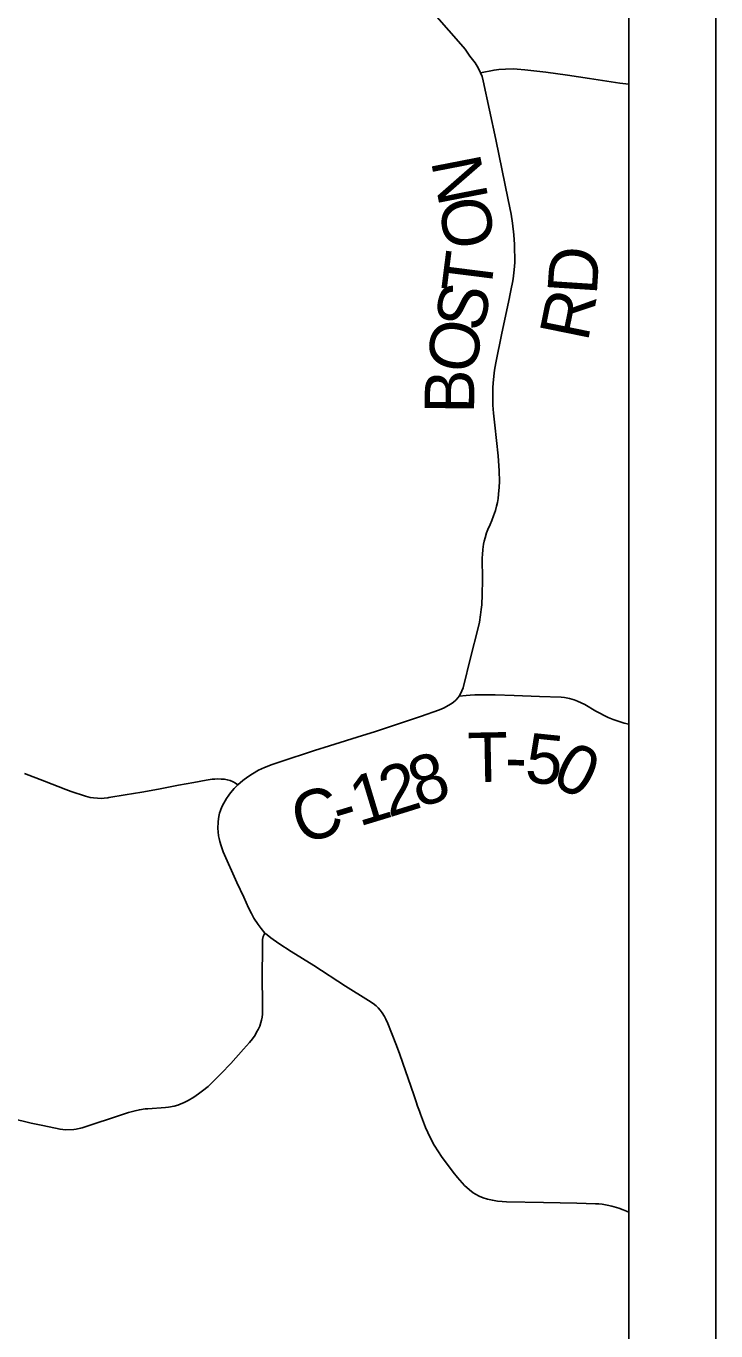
# Model space of a CAD drawing. Extents: x -10 to 158, y 8 to 33.
# Drawn here: x 154.712 to 155.504, y 26.374 to 27.871 of the extents above; entities that cross this region are included whole.
import ezdxf

# ---------------------------------------------------------------- set-up
doc = ezdxf.new("R2010")
doc.units = 0
for name, color, linetype in [('GM_X_County_Road', 7, 'Continuous'), ('GM_X_County_Road_Text', 7, 'Continuous'), ('GM_X_Township_Road', 7, 'Continuous'), ('GM_X_Township_Road_Text', 7, 'Continuous'), ('GM_X_Township_Text', 7, 'Continuous'), ('SH_Data', 7, 'Continuous')]:
    doc.layers.add(name, color=color, linetype=linetype)

msp = doc.modelspace()

# ---------------------------------------------------------------- linework, layer by layer
at = {"layer": 'GM_X_County_Road'}
for points in [[(155.2335, 27.8171), (155.2316, 27.8211), (155.2297, 27.8246), (155.2274, 27.8283), (155.2214, 27.8362), (155.2158, 27.8439), (155.2083, 27.8528), (155.1473, 27.9223)], [(155.4038, 26.5096), (155.4013, 26.5108), (155.3974, 26.5124), (155.3922, 26.5143), (155.3844, 26.5166), (155.3791, 26.5178), (155.3734, 26.5188), (155.3696, 26.5193), (155.3657, 26.5195), (155.3442, 26.5202), (155.3059, 26.5208), (155.2634, 26.5217), (155.2583, 26.5219), (155.2531, 26.5224), (155.2473, 26.5234), (155.2415, 26.5248), (155.2366, 26.5263), (155.232, 26.5282), (155.2278, 26.5303), (155.2252, 26.5321), (155.2208, 26.5355), (155.2151, 26.5405), (155.2072, 26.5497), (155.2023, 26.5558), (155.1889, 26.5738), (155.1852, 26.579), (155.1804, 26.5865), (155.176, 26.5947), (155.173, 26.6011), (155.1705, 26.607), (155.1647, 26.6221), (155.1634, 26.6255), (155.1612, 26.6314), (155.1596, 26.6363), (155.1569, 26.6443), (155.1408, 26.6906), (155.1371, 26.7008), (155.1315, 26.7157), (155.1271, 26.7264), (155.1249, 26.7311), (155.1233, 26.7342), (155.1208, 26.7386), (155.1185, 26.7416), (155.1162, 26.7442), (155.1136, 26.7465), (155.1102, 26.7492), (155.1051, 26.7527), (155.0785, 26.7692), (155.0422, 26.7928), (155.0161, 26.8088), (155.002, 26.818), (154.9929, 26.8245), (154.9886, 26.8278), (154.9858, 26.83), (154.9816, 26.8353), (154.9783, 26.8399), (154.9735, 26.847), (154.9705, 26.8526), (154.9673, 26.8589), (154.9618, 26.871), (154.954, 26.8881), (154.9383, 26.9232), (154.9358, 26.93), (154.9343, 26.935), (154.9335, 26.9384), (154.9329, 26.9417), (154.9323, 26.946), (154.932, 26.9498), (154.9322, 26.9575), (154.9326, 26.9609), (154.9331, 26.9637), (154.9341, 26.9675), (154.935, 26.9705), (154.9367, 26.9748), (154.9388, 26.979), (154.9403, 26.9818), (154.942, 26.9845), (154.9445, 26.9882), (154.9466, 26.9909), (154.9506, 26.9958), (154.9548, 27.0002), (154.9609, 27.0052), (154.9665, 27.0091), (154.9719, 27.0128), (154.9788, 27.0168), (154.9857, 27.0201), (154.9942, 27.0235), (155.0034, 27.0266), (155.0431, 27.0394), (155.0602, 27.0448), (155.0982, 27.0565), (155.1118, 27.0608), (155.1395, 27.0701), (155.1647, 27.0785), (155.1866, 27.0862), (155.1917, 27.0885), (155.1964, 27.0909), (155.1998, 27.0929), (155.2024, 27.0948), (155.2054, 27.0973), (155.2079, 27.1001), (155.2091, 27.1017), (155.2103, 27.1037), (155.2122, 27.1078), (155.2135, 27.1113), (155.2223, 27.1474), (155.2306, 27.1787), (155.2324, 27.1868), (155.2337, 27.1951), (155.2345, 27.2013), (155.235, 27.2067), (155.2355, 27.2185), (155.2358, 27.2354), (155.2356, 27.2605), (155.2357, 27.2643), (155.2362, 27.2702), (155.2371, 27.2761), (155.2379, 27.2797), (155.2388, 27.2834), (155.2406, 27.2891), (155.2421, 27.2931), (155.2447, 27.2989), (155.2466, 27.3035), (155.2484, 27.3085), (155.2506, 27.3146), (155.252, 27.3196), (155.2529, 27.3238), (155.2537, 27.3286), (155.2544, 27.3336), (155.2551, 27.3416), (155.2553, 27.3479), (155.2551, 27.3604), (155.2537, 27.3777), (155.2499, 27.4126), (155.2485, 27.4264), (155.2479, 27.4357), (155.2476, 27.4459), (155.2478, 27.4559), (155.2482, 27.4608), (155.2489, 27.4689), (155.2498, 27.4757), (155.2512, 27.4841), (155.2582, 27.5181), (155.2669, 27.559), (155.267, 27.5595), (155.2689, 27.569), (155.2703, 27.5763), (155.271, 27.5805), (155.2723, 27.5909), (155.2729, 27.5992), (155.2726, 27.6199), (155.2718, 27.6312), (155.2702, 27.6444), (155.2686, 27.6549), (155.2654, 27.6711), (155.251, 27.7406), (155.2367, 27.8079), (155.2354, 27.8126), (155.2335, 27.8171)], [(155.2335, 27.8171), (155.2491, 27.8201), (155.2547, 27.8208), (155.2624, 27.8213), (155.2709, 27.8214), (155.2756, 27.8212), (155.2843, 27.8205), (155.3086, 27.8176), (155.3336, 27.8142), (155.3586, 27.8104), (155.3935, 27.8051), (155.4038, 27.8038)]]:
    msp.add_lwpolyline(points, dxfattribs=at)
at = {"layer": 'GM_X_Township_Road'}
for points in [[(155.2091, 27.1017), (155.2172, 27.1026), (155.2217, 27.103), (155.227, 27.1033), (155.2302, 27.1033), (155.2505, 27.1032), (155.2724, 27.1024), (155.3013, 27.1015), (155.3261, 27.1007), (155.33, 27.1003), (155.3358, 27.0991), (155.341, 27.0976), (155.3448, 27.0962), (155.3492, 27.0943), (155.3535, 27.0921), (155.3658, 27.0846), (155.38, 27.0772), (155.3857, 27.0749), (155.3906, 27.0733), (155.3984, 27.0709), (155.4038, 27.0695)], [(154.71, 27.0131), (154.7329, 27.0041), (154.7574, 26.9948), (154.7637, 26.9924), (154.7801, 26.9871), (154.7854, 26.9856), (154.7891, 26.985), (154.7937, 26.9846), (154.798, 26.9845), (154.8015, 26.9847), (154.8058, 26.9852), (154.8068, 26.9854)], [(154.8068, 26.9854), (154.8257, 26.9885), (154.8447, 26.9915), (154.864, 26.9952), (154.8869, 26.9996), (154.9046, 27.0029), (154.9186, 27.0054), (154.9254, 27.0065), (154.9287, 27.0067), (154.9319, 27.0068), (154.936, 27.0067), (154.9398, 27.0064), (154.9428, 27.0059), (154.9462, 27.005), (154.9496, 27.0036), (154.9521, 27.0021), (154.9548, 27.0002)], [(154.6943, 26.6175), (154.7178, 26.6118), (154.7311, 26.6091), (154.7509, 26.6049), (154.7571, 26.6043), (154.7667, 26.6046), (154.7694, 26.605), (154.7745, 26.6061), (154.7761, 26.6066), (154.8237, 26.6221), (154.8293, 26.6241), (154.837, 26.6262), (154.842, 26.6272), (154.8485, 26.6282), (154.8517, 26.6285), (154.8718, 26.6299), (154.8755, 26.6303), (154.8817, 26.6315), (154.8859, 26.6326), (154.8889, 26.6337), (154.8934, 26.6355), (154.8978, 26.6377), (154.9044, 26.6417), (154.91, 26.6456), (154.9145, 26.6489), (154.9209, 26.654), (154.9283, 26.6611), (154.9357, 26.6687), (154.9469, 26.6805), (154.9616, 26.6967), (154.9685, 26.7045), (154.9717, 26.7087), (154.9747, 26.713), (154.9765, 26.7161), (154.9784, 26.7194), (154.9801, 26.7232), (154.9813, 26.7273), (154.9821, 26.7301), (154.9828, 26.7336), (154.9832, 26.7369), (154.9833, 26.7401), (154.9832, 26.7575), (154.9829, 26.7709), (154.9832, 26.8225), (154.9841, 26.8261), (154.9858, 26.83)]]:
    msp.add_lwpolyline(points, dxfattribs=at)
at = {"layer": 'GM_X_Township_Text'}
msp.add_lwpolyline([(153.6265, 25.0623), (155.4038, 25.0623), (155.4038, 30.1867), (154.2874, 30.2056), (154.1952, 30.2066), (153.8459, 30.2102), (153.7362, 30.2113), (153.7021, 30.212)], dxfattribs=at)
at = {"layer": 'SH_Data'}
for p, q in [((155.5038, 31.9623), (155.5038, 24.9623)), ((155.4038, 31.8623), (155.4038, 25.0623))]:
    msp.add_line(p, q, dxfattribs=at)

# ---------------------------------------------------------------- texts
at = {"layer": 'GM_X_County_Road_Text'}
for s, rotation, p in [('N', 101.0152, (155.2428, 27.6727)), ('O', 97.7259, (155.2501, 27.6197)), ('T', 82.8184, (155.2449, 27.5614)), ('D', 86.276, (155.367, 27.5612)), ('S', 77.4903, (155.2356, 27.5183)), ('R', 78.483, (155.3566, 27.5072)), ('O', 79.1637, (155.2263, 27.4696)), ('B', 89.5355, (155.2262, 27.4257)), ('8', 18.3239, (155.1626, 26.9731)), ('2', 17.2927, (155.1281, 26.9623)), ('1', 16.8925, (155.0942, 26.952)), ('C', 18.0067, (155.0278, 26.9309)), ('-', 16.8907, (155.0719, 26.9452))]:
    msp.add_text(s, height=0.0568, rotation=rotation, dxfattribs=at).set_placement(p)
at = {"layer": 'GM_X_Township_Road_Text'}
for s, rotation, p in [('T', 1.1122, (155.2194, 27.003)), ('5', 354.1641, (155.2834, 27.0035)), ('0', 332.9602, (155.3129, 27.0015)), ('-', 359.0437, (155.2613, 27.0038))]:
    msp.add_text(s, height=0.0568, rotation=rotation, dxfattribs=at).set_placement(p)

doc.saveas('drawing.dxf')
